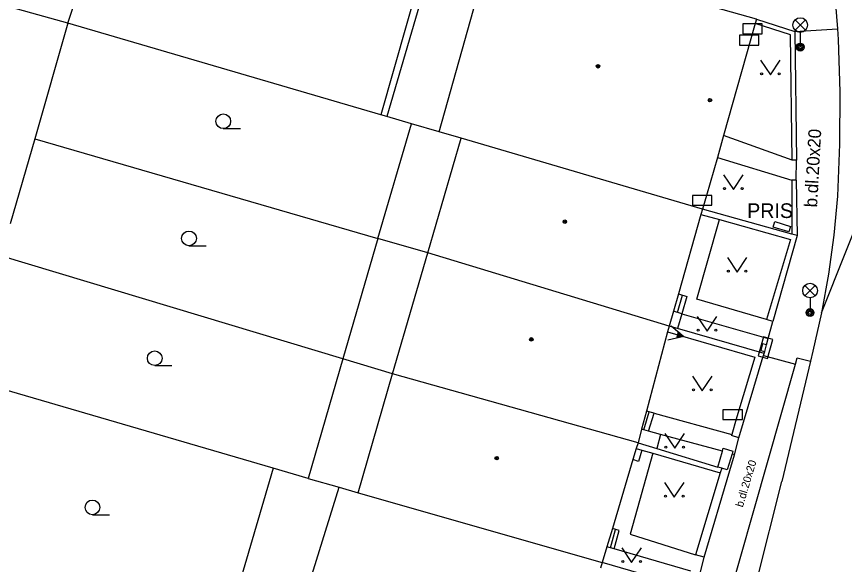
# Model space of a CAD drawing. Extents: x -595546 to -593986, y -1160845 to -1159202.
# Drawn here: x -595482.07 to -595439.8, y -1159252.29 to -1159224.3 of the extents above; entities that cross this region are included whole.
import ezdxf

# ---------------------------------------------------------------- set-up
doc = ezdxf.new("R2010")
doc.units = 0
for name, color, linetype in [('Level 24', 7, 'Continuous'), ('Level 26', 7, 'Continuous'), ('Level 33', 7, 'Continuous'), ('Level 36', 7, 'Continuous'), ('Level 39', 7, 'Continuous'), ('plynovod - povrch.  znaky - PRIS skut. velikost', 7, 'Continuous'), ('silnoproud - povrch.  znaky a  RIS  skut. velikost', 7, 'Continuous'), ('TM - budovy zdene_ betonove - VP', 7, 'Continuous'), ('TM - chodniky - VP', 7, 'Continuous'), ('TM - komunikace - VP', 7, 'Continuous'), ('TM - plot drateny_ kovovy - VP', 7, 'Continuous'), ('TM - podezdivka plotu - VP', 7, 'Continuous'), ('TM - pomocna konstrukcni linie', 7, 'Continuous'), ('TM - popis objektu', 7, 'Continuous'), ('TM - popis povrchu', 7, 'Continuous'), ('TM - rozhrani mezi zpev. plochami mezi sebou - VP', 7, 'Continuous'), ('TM - rozhrani ploch obecne - VP', 7, 'Continuous'), ('TM - schody - VP', 7, 'Continuous'), ('TM - vjezd na pozemek', 7, 'Continuous')]:
    doc.layers.add(name, color=color, linetype=linetype)

msp = doc.modelspace()

# ---------------------------------------------------------------- linework, layer by layer
at = {"layer": 'Level 24'}
for points in [[(-595444.997, -1159225.178), (-595443.997, -1159225.178), (-595443.997, -1159224.678), (-595444.997, -1159224.678)], [(-595445.167, -1159225.758), (-595444.167, -1159225.758), (-595444.167, -1159225.258), (-595445.167, -1159225.258)], [(-595447.567, -1159233.938), (-595446.567, -1159233.938), (-595446.567, -1159233.438), (-595447.567, -1159233.438)], [(-595443.733, -1159241.758), (-595443.461, -1159240.795), (-595443.942, -1159240.659), (-595444.214, -1159241.622)], [(-595446.007, -1159244.888), (-595445.007, -1159244.888), (-595445.007, -1159244.388), (-595446.007, -1159244.388)]]:
    msp.add_lwpolyline(points, close=True, dxfattribs=at)
at = {"layer": 'Level 26'}
for p, q in [((-595448.301, -1159240.391), (-595448.381, -1159240.732)), ((-595448.258, -1159240.427), (-595448.326, -1159240.719)), ((-595448.215, -1159240.463), (-595448.272, -1159240.706)), ((-595448.172, -1159240.499), (-595448.218, -1159240.693)), ((-595448.129, -1159240.535), (-595448.163, -1159240.681))]:
    msp.add_line(p, q, dxfattribs=at)
msp.add_lwpolyline([(-595448.644, -1159240.105), (-595448, -1159240.642), (-595448.816, -1159240.835)], dxfattribs=at)
at = {"layer": 'Level 33'}
for p, q in [((-595442.325, -1159225), (-595441.795, -1159224.47)), ((-595442.325, -1159224.47), (-595441.795, -1159225)), ((-595442.06, -1159225.11), (-595442.06, -1159225.86)), ((-595441.825, -1159238.56), (-595441.295, -1159238.03)), ((-595441.825, -1159238.03), (-595441.295, -1159238.56)), ((-595441.56, -1159238.67), (-595441.56, -1159239.42))]:
    msp.add_line(p, q, dxfattribs=at)
for centre, radius in [((-595442.06, -1159224.735), 0.375), ((-595442.06, -1159225.86), 0.2), ((-595442.06, -1159225.86), 0.145), ((-595442.06, -1159225.86), 0.0876), ((-595441.56, -1159238.295), 0.375), ((-595441.56, -1159239.42), 0.2), ((-595441.56, -1159239.42), 0.145), ((-595441.56, -1159239.42), 0.0876)]:
    msp.add_circle(centre, radius, dxfattribs=at)
at = {"layer": 'Level 36'}
for p, q in [((-595471.52, -1159230.025), (-595470.645, -1159230.025)), ((-595473.27, -1159236.005), (-595472.395, -1159236.005)), ((-595475.02, -1159242.125), (-595474.145, -1159242.125)), ((-595478.2, -1159249.745), (-595477.325, -1159249.745))]:
    msp.add_line(p, q, dxfattribs=at)
for points in [[(-595444.08, -1159226.53), (-595443.58, -1159227.28), (-595443.08, -1159226.53)], [(-595445.97, -1159232.39), (-595445.47, -1159233.14), (-595444.97, -1159232.39)], [(-595445.78, -1159236.61), (-595445.28, -1159237.36), (-595444.78, -1159236.61)], [(-595447.32, -1159239.62), (-595446.82, -1159240.37), (-595446.32, -1159239.62)], [(-595447.56, -1159242.66), (-595447.06, -1159243.41), (-595446.56, -1159242.66)], [(-595448.97, -1159245.6), (-595448.47, -1159246.35), (-595447.97, -1159245.6)], [(-595448.99, -1159248.1), (-595448.49, -1159248.85), (-595447.99, -1159248.1)], [(-595451.17, -1159251.43), (-595450.67, -1159252.18), (-595450.17, -1159251.43)]]:
    msp.add_lwpolyline(points, dxfattribs=at)
for centre, radius in [((-595444.03, -1159227.23), 0.05), ((-595443.131, -1159227.23), 0.05), ((-595471.52, -1159229.65), 0.375), ((-595445.92, -1159233.09), 0.05), ((-595445.021, -1159233.09), 0.05), ((-595473.27, -1159235.63), 0.375), ((-595445.73, -1159237.31), 0.05), ((-595444.831, -1159237.31), 0.05), ((-595447.27, -1159240.32), 0.05), ((-595446.371, -1159240.32), 0.05), ((-595475.02, -1159241.75), 0.375), ((-595447.51, -1159243.36), 0.05), ((-595446.611, -1159243.36), 0.05), ((-595448.92, -1159246.3), 0.05), ((-595448.021, -1159246.3), 0.05), ((-595478.2, -1159249.37), 0.375), ((-595448.94, -1159248.8), 0.05), ((-595448.041, -1159248.8), 0.05), ((-595451.12, -1159252.13), 0.05), ((-595450.221, -1159252.13), 0.05)]:
    msp.add_circle(centre, radius, dxfattribs=at)
at = {"layer": 'Level 39'}
for centre, radius in [((-595452.39, -1159226.84), 0.09), ((-595452.39, -1159226.84), 0.0398), ((-595446.67, -1159228.57), 0.09), ((-595446.67, -1159228.57), 0.0398), ((-595454.08, -1159234.78), 0.09), ((-595454.08, -1159234.78), 0.0398), ((-595455.79, -1159240.79), 0.09), ((-595455.79, -1159240.79), 0.0398), ((-595457.56, -1159246.86), 0.09), ((-595457.56, -1159246.86), 0.0398)]:
    msp.add_circle(centre, radius, dxfattribs=at)
at = {"layer": 'plynovod - povrch.  znaky - PRIS skut. velikost'}
for points in [[(-595443.98, -1159241.01), (-595444.07, -1159241.35)], [(-595444.07, -1159241.35), (-595443.87, -1159241.41)], [(-595443.78, -1159241.07), (-595443.98, -1159241.01)], [(-595443.87, -1159241.41), (-595443.78, -1159241.07)], [(-595446.03, -1159246.5), (-595445.99, -1159246.35), (-595445.5, -1159246.5), (-595445.54, -1159246.64)], [(-595446.27, -1159247.31), (-595446.03, -1159246.5)], [(-595445.54, -1159246.64), (-595445.79, -1159247.45), (-595446.07, -1159247.37)], [(-595446.07, -1159247.37), (-595446.27, -1159247.31)]]:
    msp.add_lwpolyline(points, dxfattribs=at)
at = {"layer": 'silnoproud - povrch.  znaky a  RIS  skut. velikost'}
for points in [[(-595443.35, -1159234.77), (-595442.56, -1159235.02), (-595442.65, -1159235.3), (-595443.44, -1159235.05), (-595443.35, -1159234.77)], [(-595450.43, -1159246.36), (-595450.14, -1159246.44)], [(-595450.14, -1159246.44), (-595450.31, -1159247.02)], [(-595450.31, -1159247.02), (-595450.6, -1159246.93)]]:
    msp.add_lwpolyline(points, dxfattribs=at)
at = {"layer": 'TM - budovy zdene_ betonove - VP'}
for points in [[(-595460.49, -1159230.19), (-595457.87, -1159220.84)], [(-595444.29, -1159224.44), (-595449.28, -1159223.02), (-595449.25, -1159222.94), (-595452.71, -1159221.92), (-595452.75, -1159222.03)], [(-595444.29, -1159224.44), (-595444.36, -1159224.66)], [(-595444.36, -1159224.66), (-595445.97, -1159230.38)], [(-595459.38, -1159230.52), (-595460.49, -1159230.19)], [(-595445.97, -1159230.38), (-595446.29, -1159231.5)], [(-595461.08, -1159236.37), (-595459.38, -1159230.52)], [(-595447.05, -1159234.13), (-595459.38, -1159230.52)], [(-595446.29, -1159231.5), (-595446.85, -1159233.44), (-595447.02, -1159234.02), (-595447.05, -1159234.13)], [(-595447.05, -1159234.13), (-595447.13, -1159234.41)], [(-595447.13, -1159234.41), (-595448.28, -1159238.47)], [(-595462.88, -1159242.55), (-595461.08, -1159236.37)], [(-595448.75, -1159240.12), (-595461.08, -1159236.37)], [(-595448.28, -1159238.47), (-595448.53, -1159239.35)], [(-595448.53, -1159239.35), (-595448.75, -1159240.12)], [(-595448.84, -1159240.41), (-595449.91, -1159244.45)], [(-595448.75, -1159240.12), (-595448.84, -1159240.41)], [(-595464.64, -1159248.62), (-595462.88, -1159242.55)], [(-595450.34, -1159246.07), (-595462.88, -1159242.55)], [(-595449.91, -1159244.45), (-595450.16, -1159245.38)], [(-595450.16, -1159245.38), (-595450.34, -1159246.07)], [(-595450.43, -1159246.36), (-595450.6, -1159246.93)], [(-595450.34, -1159246.07), (-595450.43, -1159246.36)], [(-595450.6, -1159246.93), (-595451.65, -1159250.45)], [(-595467.92, -1159255.79), (-595465.61, -1159248.34)], [(-595465.61, -1159248.34), (-595464.64, -1159248.62)], [(-595464.64, -1159248.62), (-595452.17, -1159252.18)], [(-595451.65, -1159250.45), (-595451.93, -1159251.39)], [(-595451.93, -1159251.39), (-595452.17, -1159252.18)], [(-595452.17, -1159252.18), (-595452.26, -1159252.47)]]:
    msp.add_lwpolyline(points, dxfattribs=at)
at = {"layer": 'TM - chodniky - VP'}
for points in [[(-595442.48, -1159231.64), (-595445.97, -1159230.38)], [(-595446.29, -1159231.5), (-595442.49, -1159232.65)], [(-595443.79, -1159239.77), (-595447.34, -1159238.74), (-595446.19, -1159234.67)], [(-595448.1, -1159239.48), (-595448.32, -1159240.24)], [(-595448.1, -1159239.48), (-595443.7, -1159240.74)], [(-595447.25, -1159259.45), (-595442.3, -1159242.05), (-595442.21, -1159241.73), (-595441.53, -1159241.91)], [(-595449.52, -1159244.56), (-595449.91, -1159244.45)], [(-595449.52, -1159244.56), (-595445.56, -1159245.65)], [(-595449.19, -1159245.65), (-595449.39, -1159246.36)], [(-595446.03, -1159246.5), (-595449.19, -1159245.65)], [(-595449.59, -1159246.6), (-595450.75, -1159250.74), (-595447.4, -1159251.79)], [(-595451.56, -1159251.49), (-595451.93, -1159251.39)], [(-595447.65, -1159252.63), (-595451.56, -1159251.49)]]:
    msp.add_lwpolyline(points, dxfattribs=at)
at = {"layer": 'TM - komunikace - VP'}
for points in [[(-595440.61, -1159220.16), (-595440.32, -1159222.82), (-595440.16, -1159224.93), (-595440.12, -1159225.48)], [(-595440.12, -1159225.48), (-595440.04, -1159228.15)], [(-595440.04, -1159228.15), (-595440.05, -1159230.81)], [(-595440.05, -1159230.81), (-595440.15, -1159233.48)], [(-595440.15, -1159233.48), (-595440.34, -1159235.47), (-595440.62, -1159237.46), (-595440.97, -1159239.43), (-595441.41, -1159241.39)], [(-595441.41, -1159241.39), (-595441.53, -1159241.91), (-595443, -1159248.05)], [(-595444.28, -1159253.13), (-595443, -1159248.05)]]:
    msp.add_lwpolyline(points, dxfattribs=at)
at = {"layer": 'TM - plot drateny_ kovovy - VP'}
for points in [[(-595442.48, -1159231.64), (-595442.56, -1159225.23), (-595444.36, -1159224.66)], [(-595442.49, -1159232.65), (-595442.49, -1159235.41)], [(-595447.13, -1159234.41), (-595446.19, -1159234.67)], [(-595446.19, -1159234.67), (-595442.56, -1159235.69), (-595443.79, -1159239.77)], [(-595448.84, -1159240.41), (-595444.37, -1159241.7), (-595445.24, -1159244.57), (-595445.33, -1159244.86), (-595445.56, -1159245.65)], [(-595443.78, -1159241.07), (-595443.7, -1159240.74)], [(-595443.9, -1159241.51), (-595443.87, -1159241.41)], [(-595445.56, -1159245.65), (-595445.57, -1159245.7)], [(-595450.14, -1159246.44), (-595449.59, -1159246.6)], [(-595449.59, -1159246.6), (-595446.14, -1159247.61)], [(-595446.14, -1159247.61), (-595447.4, -1159251.79)], [(-595446.07, -1159247.37), (-595446.14, -1159247.61)]]:
    msp.add_lwpolyline(points, dxfattribs=at)
at = {"layer": 'TM - podezdivka plotu - VP'}
for points in [[(-595479.45, -1159224.63), (-595476.25, -1159215.12)], [(-595444.29, -1159224.44), (-595442.33, -1159225.06)], [(-595442.33, -1159225.06), (-595442.25, -1159231.64)], [(-595442.25, -1159231.64), (-595442.48, -1159231.64)], [(-595442.26, -1159232.65), (-595442.49, -1159232.65)], [(-595442.26, -1159232.65), (-595442.22, -1159235.49)], [(-595442.49, -1159235.41), (-595447.05, -1159234.13)], [(-595442.22, -1159235.49), (-595442.49, -1159235.41)], [(-595442.22, -1159235.49), (-595443.46, -1159239.88)], [(-595443.46, -1159239.88), (-595443.79, -1159239.77)], [(-595448.32, -1159240.24), (-595448.75, -1159240.12)], [(-595443.9, -1159241.51), (-595448.32, -1159240.24)], [(-595445.19, -1159245.82), (-595443.95, -1159241.65), (-595443.94, -1159241.61), (-595443.9, -1159241.51)], [(-595445.19, -1159245.82), (-595445.57, -1159245.7)], [(-595450.34, -1159246.07), (-595449.39, -1159246.36)], [(-595449.39, -1159246.36), (-595446.27, -1159247.31)], [(-595445.66, -1159247.48), (-595445.42, -1159246.68)], [(-595445.42, -1159246.68), (-595445.54, -1159246.64)], [(-595446.97, -1159251.91), (-595445.66, -1159247.48)], [(-595446.97, -1159251.91), (-595447.4, -1159251.79)], [(-595447.9, -1159253.43), (-595452.17, -1159252.18)]]:
    msp.add_lwpolyline(points, dxfattribs=at)
at = {"layer": 'TM - pomocna konstrukcni linie'}
msp.add_lwpolyline([(-595440.97, -1159239.43), (-595431.28, -1159215.09)], dxfattribs=at)
at = {"layer": 'TM - rozhrani mezi zpev. plochami mezi sebou - VP'}
for points in [[(-595442.33, -1159225.06), (-595440.16, -1159224.93)], [(-595443.94, -1159241.61), (-595442.3, -1159242.05)]]:
    msp.add_lwpolyline(points, dxfattribs=at)
at = {"layer": 'TM - rozhrani ploch obecne - VP'}
for points in [[(-595460.82, -1159219.97), (-595463.48, -1159229.32)], [(-595460.45, -1159220.08), (-595463.16, -1159229.41)], [(-595479.45, -1159224.63), (-595491.48, -1159221.28)], [(-595479.45, -1159224.63), (-595481.15, -1159230.55)], [(-595463.48, -1159229.32), (-595479.45, -1159224.63)], [(-595463.16, -1159229.41), (-595463.48, -1159229.32)], [(-595461.91, -1159229.78), (-595463.16, -1159229.41)], [(-595463.62, -1159235.64), (-595461.91, -1159229.78)], [(-595460.49, -1159230.19), (-595461.91, -1159229.78)], [(-595481.15, -1159230.55), (-595482.4, -1159234.89)], [(-595481.15, -1159230.55), (-595463.62, -1159235.64)], [(-595463.62, -1159235.64), (-595465.41, -1159241.79)], [(-595461.08, -1159236.37), (-595463.62, -1159235.64)], [(-595465.41, -1159241.79), (-595482.87, -1159236.53)], [(-595448.28, -1159238.47), (-595447.85, -1159238.6), (-595448.1, -1159239.48)], [(-595448.1, -1159239.48), (-595448.53, -1159239.35)], [(-595465.41, -1159241.79), (-595467.18, -1159247.89)], [(-595462.88, -1159242.55), (-595465.41, -1159241.79)], [(-595468.98, -1159247.36), (-595484.66, -1159242.78)], [(-595449.8, -1159245.48), (-595449.52, -1159244.56)], [(-595449.8, -1159245.48), (-595450.16, -1159245.38)], [(-595449.19, -1159245.65), (-595449.8, -1159245.48)], [(-595468.98, -1159247.36), (-595471.78, -1159256.95)], [(-595467.18, -1159247.89), (-595468.98, -1159247.36)], [(-595467.18, -1159247.89), (-595465.61, -1159248.34)], [(-595451.56, -1159251.49), (-595451.3, -1159250.55), (-595451.65, -1159250.45)]]:
    msp.add_lwpolyline(points, dxfattribs=at)
at = {"layer": 'TM - schody - VP'}
for points in [[(-595448.32, -1159239.41), (-595448.07, -1159238.53)], [(-595450.04, -1159245.41), (-595449.77, -1159244.49)], [(-595451.75, -1159251.44), (-595451.49, -1159250.5)]]:
    msp.add_lwpolyline(points, dxfattribs=at)
at = {"layer": 'TM - vjezd na pozemek'}
for points in [[(-595442.26, -1159232.65), (-595442.25, -1159231.64)], [(-595443.7, -1159240.74), (-595443.46, -1159239.88)], [(-595445.42, -1159246.68), (-595445.19, -1159245.82)], [(-595447.18, -1159252.81), (-595446.97, -1159251.91)]]:
    msp.add_lwpolyline(points, dxfattribs=at)

# ---------------------------------------------------------------- texts
at = {"layer": 'TM - popis objektu'}
msp.add_text('PRIS', height=0.75, dxfattribs=at).set_placement((-595444.77, -1159234.59))
at = {"layer": 'TM - popis povrchu'}
for height, rotation, p in [(0.65, 86.9151, (-595441.2, -1159234.06)), (0.4, 73.5265, (-595444.99, -1159249.39))]:
    msp.add_text('b.dl.20x20', height=height, rotation=rotation, dxfattribs=at).set_placement(p)

doc.saveas('drawing.dxf')
